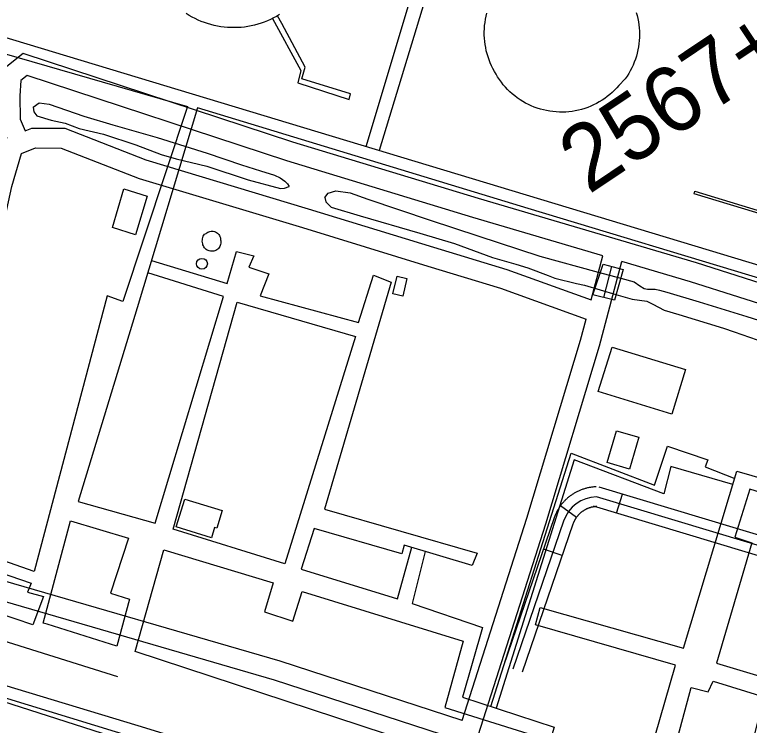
# Model space of a CAD drawing. Extents: x 3535183 to 3573198, y 534952 to 560562.
# Drawn here: x 3561231 to 3562347, y 541767 to 542847 of the extents above; entities that cross this region are included whole.
import ezdxf

# ---------------------------------------------------------------- set-up
doc = ezdxf.new("R2010")
doc.units = 0
for name, color, linetype in [('V-BLDG-OTLN', 7, 'Continuous'), ('V-BRDG-OTLN', 7, 'Continuous'), ('V-DOMW-TANK', 7, 'Continuous'), ('V-ROAD-CNTR', 7, 'Continuous'), ('V-SURV-IDEN', 7, 'Continuous'), ('V-TOPO-SHOR', 7, 'Continuous'), ('V-UTIL-LINE', 7, 'Continuous')]:
    doc.layers.add(name, color=color, linetype=linetype)

msp = doc.modelspace()

# ---------------------------------------------------------------- linework, layer by layer
at = {"layer": 'V-BLDG-OTLN'}
for points in [[(3561379.4, 542523.7), (3561396.7, 542582.7), (3561432.1, 542571.2), (3561414.3, 542512.5)], [(3561805.5, 542423.1), (3561811.8, 542449.8), (3561826.6, 542446.3), (3561820.3, 542419.6)], [(3562138.7, 542342.1), (3562250, 542308), (3562229.2, 542240.1), (3562117.1, 542274.4)], [(3562144.9, 542214.7), (3562179, 542204.9), (3562164.7, 542156.7), (3562130.7, 542166.8)], [(3561489.5, 542111.1), (3561545.9, 542093.8), (3561537.7, 542067), (3561534.6, 542067.9), (3561529.7, 542052.1), (3561476.1, 542068.6)]]:
    msp.add_lwpolyline(points, close=True, dxfattribs=at)
at = {"layer": 'V-BRDG-OTLN'}
msp.add_lwpolyline([(3562124.8, 542468.3), (3562155.3, 542460), (3562141.8, 542413.5), (3562108.9, 542421.4)], close=True, dxfattribs=at)
msp.add_lwpolyline([(3562125.6, 542417.3), (3562138, 542464.7), (3562138, 542464.8)], dxfattribs=at)
at = {"layer": 'V-DOMW-TANK'}
for points in [[(3561633.1, 542847.3), (3561628.6, 542844.6), (3561624.1, 542842.2), (3561619.5, 542839.9), (3561614.8, 542837.8), (3561610, 542835.8), (3561605.1, 542834.1), (3561600.2, 542832.6), (3561595.2, 542831.2), (3561590.2, 542830.1), (3561585.1, 542829.2), (3561580, 542828.4), (3561574.8, 542827.9), (3561569.7, 542827.6), (3561564.5, 542827.5), (3561559.4, 542827.5), (3561554.3, 542827.8), (3561549.1, 542828.3), (3561544, 542828.9), (3561539, 542829.8), (3561533.9, 542830.9), (3561528.9, 542832.1), (3561524, 542833.6), (3561519.1, 542835.2), (3561514.3, 542837.1), (3561509.6, 542839.1), (3561504.9, 542841.3), (3561500.4, 542843.7), (3561495.9, 542846.2), (3561491.6, 542848.9)], [(3562158.4, 542749.9), (3562148.8, 542739.5), (3562145.6, 542735.8), (3562142.2, 542732.3), (3562138.6, 542728.9), (3562134.9, 542725.7), (3562131.1, 542722.7), (3562127.2, 542719.8), (3562123.1, 542717.1), (3562118.9, 542714.6), (3562114.7, 542712.2), (3562110.3, 542710), (3562105.8, 542708.1), (3562101.3, 542706.3), (3562096.7, 542704.7), (3562092, 542703.3), (3562087.3, 542702.1), (3562082.5, 542701.1), (3562077.7, 542700.3), (3562072.8, 542699.7), (3562068, 542699.3), (3562063.1, 542699.1), (3562058.2, 542699.2), (3562053.3, 542699.4), (3562048.5, 542699.9), (3562043.6, 542700.5), (3562038.8, 542701.4), (3562034.1, 542702.5), (3562029.4, 542703.7), (3562024.7, 542705.2), (3562020.1, 542706.9), (3562015.6, 542708.7), (3562011.2, 542710.8), (3562006.8, 542713), (3562002.6, 542715.4), (3561998.5, 542718), (3561994.4, 542720.8), (3561990.5, 542723.8), (3561986.8, 542726.9), (3561983.1, 542730.1), (3561979.6, 542733.5), (3561976.3, 542737.1), (3561973.1, 542740.8), (3561970.1, 542744.6), (3561967.2, 542748.6), (3561964.5, 542752.7), (3561962, 542756.8), (3561959.7, 542761.1), (3561957.4, 542765.4), (3561955.2, 542769.7), (3561953.3, 542774.1), (3561951.5, 542778.6), (3561949.9, 542783.1), (3561948.5, 542787.7), (3561947.3, 542792.4), (3561946.3, 542797.1), (3561945.5, 542801.8), (3561944.8, 542806.6), (3561944.4, 542811.4), (3561944.2, 542816.2), (3561944.2, 542821.1), (3561944.4, 542825.9), (3561944.7, 542830.7), (3561945.3, 542835.5), (3561946.1, 542840.2), (3561947.1, 542844.9), (3561948.3, 542849.6)], [(3562175.1, 542850.7), (3562176.4, 542846.1), (3562177.5, 542841.4), (3562178.4, 542836.6), (3562179.1, 542831.9), (3562179.6, 542827.1), (3562180, 542822.3), (3562180.1, 542817.5), (3562180, 542812.7), (3562179.7, 542807.9), (3562179.2, 542803.1), (3562178.5, 542798.3), (3562177.6, 542793.6), (3562176.5, 542788.9), (3562175.2, 542784.3), (3562173.8, 542779.7), (3562172.1, 542775.2), (3562170.3, 542770.7), (3562168.2, 542766.4), (3562166, 542762.1), (3562163.6, 542757.9), (3562161.1, 542753.8), (3562158.4, 542749.9)]]:
    msp.add_lwpolyline(points, dxfattribs=at)
msp.add_lwpolyline([(3561521.5, 542514.7), (3561522.8, 542515.7), (3561524.2, 542516.6), (3561525.8, 542517.3), (3561527.4, 542517.8), (3561529.1, 542518.1), (3561530.8, 542518.2), (3561532.5, 542518), (3561534.2, 542517.6), (3561535.8, 542517), (3561537.3, 542516.3), (3561538.7, 542515.3), (3561539.9, 542514.2), (3561541, 542512.9), (3561542, 542511.4), (3561542.7, 542509.9), (3561543.3, 542508.3), (3561543.6, 542506.6), (3561543.7, 542504.9), (3561544.1, 542503.3), (3561544.2, 542501.5), (3561544.1, 542499.8), (3561543.7, 542498.1), (3561543.2, 542496.5), (3561542.5, 542494.9), (3561541.6, 542493.5), (3561540.5, 542492.1), (3561539.3, 542490.9), (3561537.9, 542489.9), (3561536.4, 542489), (3561534.9, 542488.4), (3561533.2, 542487.9), (3561531.5, 542487.6), (3561529.8, 542487.6), (3561528.1, 542487.7), (3561526.4, 542488.1), (3561524.8, 542488.7), (3561523.2, 542489.5), (3561521.8, 542490.4), (3561520.5, 542491.5), (3561519.3, 542492.8), (3561518.4, 542494.2), (3561517.6, 542495.7), (3561516.9, 542497.3), (3561516.5, 542499), (3561516.1, 542500.9), (3561515.9, 542502.9), (3561516, 542504.8), (3561516.2, 542506.7), (3561516.6, 542508.6), (3561517.3, 542510.5), (3561518.1, 542512.2), (3561519.1, 542513.9)], close=True, dxfattribs=at)
msp.add_circle((3561515.3, 542468.7), 8.21, dxfattribs=at)
at = {"layer": 'V-ROAD-CNTR'}
for p, q in [((3562145.2, 542089.7), (3562153.9, 542118.4)), ((3562084.2, 542083.2), (3562059.8, 542100.6)), ((3562062.6, 542025.4), (3562034.2, 542035.1))]:
    msp.add_line(p, q, dxfattribs=at)
for points in [[(3562486.8, 542399.8), (3562266.4, 542469.9), (3561935.4, 542567.8), (3561653.6, 542653.5), (3561243.7, 542788.4), (3561211.6, 542762.2), (3561208.6, 542724.7), (3561209.1, 542681.9), (3561219, 542659.5)], [(3562124.4, 542480.6), (3561926.8, 542539), (3561644.5, 542624.9), (3561249.9, 542754.8), (3561240.4, 542747), (3561238.6, 542723.7), (3561239, 542688.4), (3561246.8, 542670.8)], [(3561246.8, 542670.8), (3561256.7, 542674.8), (3561307.3, 542674.5), (3561430, 542626.8), (3561676.7, 542552.4), (3561867, 542493.7), (3561978.2, 542460), (3562106.6, 542413.6)], [(3561900.8, 541746), (3561625.4, 541836), (3561188.4, 541962.8), (3561101.4, 541995.7), (3561074.5, 542039.2), (3561072.5, 542066.3), (3561091.9, 542131.9), (3561122, 542282), (3561141, 542384.2), (3561173, 542484.7), (3561197.5, 542593.5), (3561216.2, 542658.4), (3561219, 542659.5)], [(3561910.5, 541774.3), (3561634.2, 541864.7), (3561197.9, 541991.3), (3561121.5, 542020.2), (3561103.9, 542048.7), (3561102.9, 542063.1), (3561121, 542124.7), (3561151.5, 542276.3), (3561170.1, 542376.8), (3561202, 542476.8), (3561226.6, 542586), (3561241, 542636), (3561262.5, 542644.7), (3561301.6, 542644.5), (3561420.2, 542598.4), (3561668, 542523.7), (3561858.2, 542465), (3561968.8, 542431.5), (3562098.8, 542384.5)], [(3562106.6, 542413.6), (3562124.4, 542480.6)], [(3561878.1, 541594.3), (3561934.8, 541751.8), (3562037.7, 542073.2), (3562119.1, 542344.1), (3562153.2, 542472.1)], [(3562477.7, 542371.2), (3562257.6, 542441.2), (3562153.2, 542472.1)], [(3561910.5, 541774.3), (3562009, 542082.1), (3562090.2, 542352.3), (3562098.8, 542384.5)], [(3562114, 542129.6), (3562112.9, 542129.5), (3562111.7, 542129.5), (3562110.5, 542129.4), (3562109.3, 542129.3), (3562108, 542129.1), (3562106.9, 542129), (3562105.7, 542128.8), (3562104.4, 542128.6), (3562103.3, 542128.4), (3562102.1, 542128.1), (3562100.9, 542127.9), (3562099.7, 542127.6), (3562098.5, 542127.3), (3562097.3, 542127), (3562096.2, 542126.7), (3562095.1, 542126.3), (3562093.9, 542125.9), (3562092.7, 542125.5), (3562091.6, 542125.1), (3562090.5, 542124.7), (3562089.4, 542124.2), (3562088.2, 542123.7), (3562087.1, 542123.2), (3562086, 542122.7), (3562084.9, 542122.2), (3562083.9, 542121.6), (3562082.8, 542121), (3562081.7, 542120.4), (3562080.7, 542119.8), (3562079.7, 542119.2), (3562078.7, 542118.6), (3562077.6, 542117.9), (3562076.6, 542117.2), (3562075.6, 542116.5), (3562074.6, 542115.8), (3562073.6, 542115), (3562072.7, 542114.3), (3562071.8, 542113.5), (3562070.8, 542112.7), (3562069.9, 542111.9), (3562069, 542111.1), (3562068.2, 542110.3), (3562067.3, 542109.5), (3562066.4, 542108.6), (3562065.6, 542107.7), (3562064.8, 542106.8), (3562063.9, 542105.9), (3562063.2, 542105), (3562062.4, 542104.1), (3562061.6, 542103.1), (3562060.9, 542102.2), (3562060.1, 542101.1), (3562059.4, 542100.2), (3562058.8, 542099.2), (3562058.1, 542098.2), (3562057.4, 542097.1), (3562056.8, 542096.1), (3562056.2, 542095.1), (3562055.6, 542094), (3562055, 542093), (3562054.4, 542091.9), (3562053.9, 542090.8), (3562053.3, 542089.7), (3562052.8, 542088.6), (3562052.3, 542087.5), (3562051.9, 542086.4), (3562051.4, 542085.2), (3562051, 542084.1), (3562050.6, 542083), (3562050.4, 542082.4)], [(3563145.1, 541820), (3562118.9, 542128.9)], [(3563154.9, 541801.3), (3562114.6, 542114.6)], [(3562115.1, 542099.6), (3562114.4, 542099.6), (3562113.7, 542099.5), (3562113, 542099.5), (3562112.3, 542099.4), (3562111.6, 542099.3), (3562110.9, 542099.2), (3562110.2, 542099.1), (3562109.6, 542099), (3562108.9, 542098.9), (3562108.2, 542098.8), (3562107.5, 542098.6), (3562106.8, 542098.5), (3562106.2, 542098.3), (3562105.6, 542098.1), (3562104.8, 542097.9), (3562104.2, 542097.7), (3562103.5, 542097.5), (3562102.9, 542097.3), (3562102.3, 542097), (3562101.6, 542096.8), (3562101, 542096.5), (3562100.3, 542096.3), (3562099.7, 542096), (3562099.1, 542095.7), (3562098.5, 542095.4), (3562097.8, 542095.1), (3562097.2, 542094.7), (3562096.6, 542094.4), (3562096.1, 542094.1), (3562095.4, 542093.7), (3562094.8, 542093.3), (3562094.3, 542092.9), (3562093.7, 542092.6), (3562093.1, 542092.1), (3562092.6, 542091.7), (3562092.1, 542091.3), (3562091.5, 542090.9), (3562090.9, 542090.4), (3562090.5, 542090), (3562089.9, 542089.6), (3562089.4, 542089.1), (3562088.9, 542088.6), (3562088.4, 542088.1), (3562087.9, 542087.7), (3562087.4, 542087.1), (3562087, 542086.6), (3562086.5, 542086.1), (3562086.1, 542085.6), (3562085.6, 542085.1), (3562085.2, 542084.5), (3562084.8, 542084), (3562084.4, 542083.5), (3562084, 542082.9), (3562083.5, 542082.3), (3562083.2, 542081.7), (3562082.8, 542081.2), (3562082.4, 542080.5), (3562082.1, 542080), (3562081.8, 542079.4), (3562081.4, 542078.8), (3562081.1, 542078.1), (3562080.8, 542077.5), (3562080.5, 542076.9), (3562080.2, 542076.3), (3562079.9, 542075.7), (3562079.6, 542075), (3562079.4, 542074.4), (3562079.1, 542073.7), (3562078.9, 542073.1), (3562078.8, 542072.8)], [(3563136.1, 541791.3), (3562110.3, 542100.2)], [(3562050.4, 542082.5), (3561973.4, 541857.6)], [(3562064.6, 542077.6), (3561987.6, 541852.7)], [(3562078.8, 542072.7), (3562001.8, 541847.9)], [(3561848.3, 541603.1), (3561706.3, 541644.8), (3561171.1, 541816.7), (3561022.9, 541860.6), (3560973.5, 541869.3), (3560942.9, 541867.1), (3560910.8, 541847.7), (3560891, 541817.8), (3560883.1, 541781.5), (3560847.5, 541661.1), (3560750.7, 541349.6), (3560725.9, 541267.7)]]:
    msp.add_lwpolyline(points, dxfattribs=at)
msp.add_arc((3562116.3, 542060), 54.6, 91.7615, 161.2423, dxfattribs=at)
at = {"layer": 'V-TOPO-SHOR'}
for points in [[(3561259.1, 542706.6), (3561268.1, 542713.3), (3561283.2, 542711), (3561335.7, 542693), (3561379.8, 542679.8), (3561447.5, 542660.5), (3561523.2, 542637), (3561575.4, 542619.2), (3561604.4, 542609.9), (3561625.5, 542603.1), (3561633.9, 542599.1), (3561641.4, 542594), (3561645.3, 542590), (3561647.9, 542586.3)], [(3561259.1, 542706.6), (3561259.8, 542699.5), (3561264.7, 542693.4), (3561286.3, 542686.8), (3561307.8, 542682.1), (3561328.9, 542674.4), (3561366, 542665.8), (3561414.8, 542649.4), (3561453.4, 542634.8), (3561476.2, 542627.9), (3561522.9, 542617.1), (3561585.6, 542596.3), (3561634.7, 542583.3), (3561640.7, 542583.5), (3561647.9, 542586.3)], [(3561701.9, 542569.6), (3561707, 542575.8), (3561718.8, 542579.3), (3561740.3, 542576.4), (3561767.4, 542566.9), (3561861.9, 542534.7), (3561934.5, 542510.9), (3562028.7, 542480.3), (3562117, 542456), (3562151.5, 542446.8)], [(3561701.9, 542569.6), (3561703.6, 542563), (3561711.4, 542554.5), (3561755.8, 542541.6), (3561846.4, 542515.2), (3561898.9, 542499.3), (3561956.8, 542478.1), (3561992.3, 542467.9), (3562010.1, 542462.4), (3562041.4, 542450.8), (3562051.6, 542446.7), (3562084.5, 542438.6), (3562096.5, 542435.9), (3562144.2, 542421.8)], [(3562151.5, 542446.8), (3562171.8, 542441.4), (3562180.7, 542435), (3562186.9, 542431.2), (3562191.9, 542430.1), (3562203.9, 542430), (3562210.2, 542428.6), (3562221.5, 542425.5), (3562270.8, 542411), (3562343.1, 542388.5), (3562456.7, 542352.4)], [(3562144.2, 542421.8), (3562151.1, 542419.7), (3562168.9, 542414.7), (3562191.1, 542411.8), (3562200, 542407.2), (3562217.2, 542398.1), (3562239.9, 542391.7), (3562307.5, 542370.6), (3562323.7, 542365.4), (3562358.7, 542353.2)], [(3560900, 541922), (3560902.6, 541924.4), (3560905.5, 541922), (3560910.6, 541912.7), (3560917.3, 541905.3), (3560929, 541898.6), (3560943.4, 541893.2), (3561054.9, 541858.9), (3561220, 541807.7), (3561446.4, 541738.4), (3561757.8, 541642.5), (3561770.5, 541634.2), (3561783.3, 541625.9), (3561823.7, 541612), (3561838.9, 541612.6), (3561854.7, 541612.6), (3561864.3, 541609.9)], [(3561028.9, 541885.5), (3561196.5, 541834), (3561417.9, 541767.1), (3561757.5, 541662.4), (3561762.8, 541660.5), (3561795.8, 541661.6), (3561837.1, 541648.8), (3561860.1, 541630.9), (3561870.3, 541627.6)]]:
    msp.add_lwpolyline(points, dxfattribs=at)
at = {"layer": 'V-UTIL-LINE'}
for p, q in [((3561548.1, 542419.1), (3561433.1, 542454.9)), ((3561641.2, 542012.4), (3561471.5, 542065.1)), ((3561258.5, 541920.1), (3560897.6, 542041.2)), ((3561414, 541879.2), (3561457.5, 542033.7)), ((3561812.5, 541959.2), (3561834.1, 542037.7)), ((3562284.3, 541818), (3562291.8, 541834.1))]:
    msp.add_line(p, q, dxfattribs=at)
for points in [[(3561764.9, 542646.7), (3561924.6, 543180.9), (3561815.9, 543210.4), (3561851, 543402.9), (3561877.9, 543398)], [(3561877.9, 543398), (3561844, 543220.8), (3561950.9, 543189.6), (3561784.4, 542640.9)], [(3562882, 542929.6), (3562866.9, 542878.4), (3562862, 542878.9), (3562772.9, 542589.7), (3562734.6, 542461.7), (3562747.2, 542458.4), (3562744.9, 542451.2), (3562630.2, 542474.4), (3562627.4, 542464.5), (3562263.1, 542574.9), (3562264.1, 542578.9), (3562626.1, 542468.6), (3562642.1, 542522.9), (3562736.4, 542493.3), (3562767.5, 542593.9), (3562848.1, 542857.5), (3562834.7, 542862.6), (3562841.7, 542881.4), (3562858.3, 542875.8)], [(3561740.9, 542727.1), (3561667.3, 542749.7), (3561672, 542767.7), (3561636.8, 542834), (3561630.1, 542845.5)], [(3561622.5, 542841.4), (3561665.6, 542762.3), (3561660.9, 542743.5), (3561739, 542718.1), (3561740.9, 542727.1)], [(3560372.3, 541690.8), (3560698.4, 541935.3), (3560422.4, 542064.4), (3560428.9, 542080.5), (3560704, 541949.7), (3560873.9, 542038.5), (3560853.9, 542092.9), (3561003.7, 542576.1), (3561122.2, 542535.7), (3561205.3, 542816), (3562727.8, 542355.6), (3562769, 542470.4), (3562865.6, 542480.9), (3562876, 542519.5), (3563007.4, 542643.1)], [(3560897.6, 542041.2), (3560877.5, 542089.3), (3561015.3, 542548.3), (3561130.2, 542512.5), (3561215.1, 542788.2), (3561493.6, 542707.8), (3561394.9, 542411.5), (3561371.6, 542420), (3561260.5, 542001.2), (3561166.2, 542034), (3561159.7, 542016.1), (3561255.7, 541983.2), (3561250.1, 541969.8), (3561274.4, 541963.1), (3561258.5, 541920.1)], [(3563012.9, 542636.7), (3562880.5, 542514), (3562868.1, 542467.3), (3562775.1, 542453.2), (3562734.7, 542333.8), (3562010.7, 542552.7), (3561508.6, 542705.5), (3561417.1, 542401.9), (3561327.5, 542107.3), (3561444.3, 542074.2), (3561548.1, 542419.1)], [(3561438.8, 542473.7), (3561553.7, 542438.8), (3561567.9, 542487.3), (3561594, 542480.7), (3561586.5, 542463.6), (3561617.1, 542453.3), (3561604, 542420.1), (3561753.1, 542379.3), (3561775.7, 542451.2), (3561802.7, 542440.9), (3561701.6, 542095.9), (3561933.3, 542028.8), (3561925.9, 542010), (3561822.6, 542041.1), (3561818.8, 542027.6), (3561685.8, 542066.4), (3561666.1, 542004.4), (3561812.5, 541959.2)], [(3561471.5, 542065.1), (3561569, 542410.1), (3561748.6, 542358.1), (3561641.2, 542012.4)], [(3561954.1, 541795.8), (3562076.3, 542180.6), (3562202.8, 542132), (3562222.6, 542191.3), (3562283.6, 542170.6), (3562279.9, 542159.8), (3562324.6, 542142.3)], [(3562321.8, 542133), (3562227.6, 542160.5), (3562217.1, 542119.2), (3562080.7, 542170.6), (3561962.4, 541793.2)], [(3562680.8, 542173.8), (3562601.3, 541894.3), (3562693.8, 541867), (3562687.2, 541846.3), (3562563.4, 541890.3), (3562612.3, 542043), (3562347.4, 542125.9), (3562324.7, 542053.2), (3562350.8, 542044.7), (3562296.9, 541861.4), (3562529.6, 541791.6)], [(3561854.6, 542031.5), (3561834.6, 541952.4), (3561941.4, 541915.8), (3561911.2, 541809.8), (3562050.3, 541764.6), (3562041.8, 541735.9), (3562188.3, 541696.9), (3562234.7, 541858.7), (3562021.8, 541920.1), (3562029.3, 541946.2), (3562246.7, 541884.6), (3562327.9, 542153.2), (3562571.3, 542083.2)], [(3561280.2, 541920.7), (3561273.9, 541922.6), (3561315.6, 542078)], [(3561315.6, 542078), (3561403.6, 542051.6), (3561376.4, 541968.1), (3561405.1, 541958.7), (3561386.1, 541887.7), (3561280.2, 541920.7)], [(3561457.5, 542033.7), (3561623.7, 541983.7), (3561610.5, 541939.7), (3561653.6, 541925.6), (3561667.7, 541970.5), (3561912, 541895.1), (3561884.5, 541794.5), (3562028.2, 541749.3), (3562016.9, 541715.1), (3562172.4, 541672.5), (3562160, 541625.8), (3561831.3, 541731.1), (3561834.2, 541741), (3561414, 541879.2)], [(3560704.2, 541922.3), (3560715.6, 541908.8), (3560851, 541980.9), (3560996.5, 541939.3), (3561001.3, 541962.7), (3561386.8, 541841.6)], [(3562291.8, 541834.1), (3562369, 541810.5), (3562338.5, 541690.1), (3562364.6, 541682.5), (3562400.5, 541802.9), (3562517.3, 541769.8), (3562497.5, 541708.7), (3562510.1, 541703.1), (3562461.9, 541542.4), (3562447.5, 541545.3), (3562444.6, 541530), (3562404.2, 541544), (3562406.1, 541551.2), (3562377.4, 541558.8), (3562374.6, 541552.5), (3562286.6, 541580.8), (3562289.4, 541588), (3562258.8, 541598.3), (3562256, 541586.6), (3562199.4, 541604.5), (3562258.3, 541824.6), (3562284.3, 541818)]]:
    msp.add_lwpolyline(points, dxfattribs=at)

# ---------------------------------------------------------------- texts
at = {"layer": 'V-SURV-IDEN'}
msp.add_text('2567+32.0', height=100, rotation=33.8486, dxfattribs=at).set_placement((3562102.7, 542573.2))

doc.saveas('drawing.dxf')
